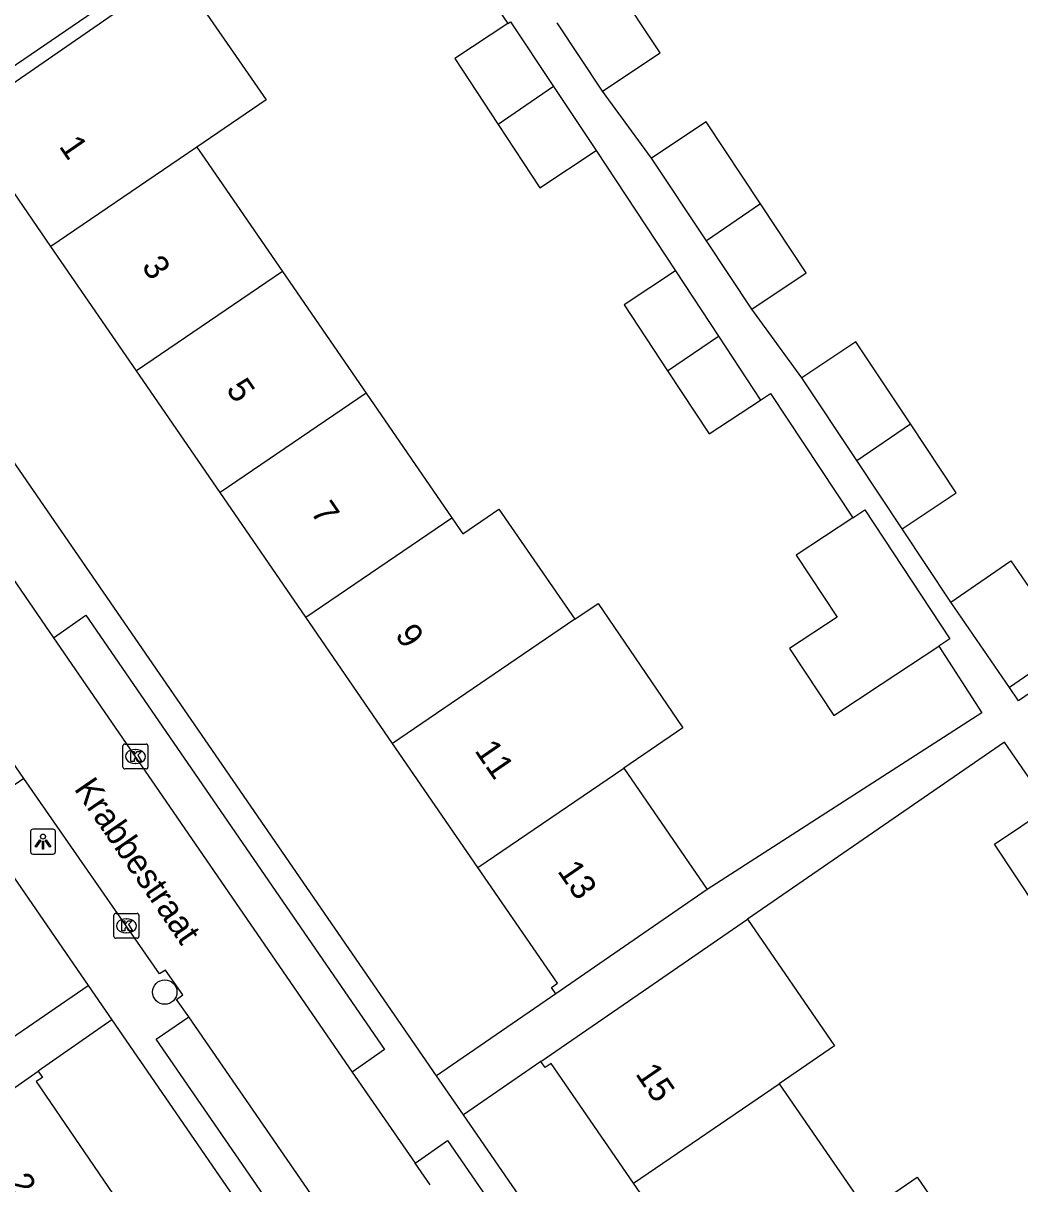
# Model space of a CAD drawing. Extents: x 157466 to 158888, y 383063 to 384677.
# Drawn here: x 158177.28 to 158217.2, y 383458.96 to 383505.44 of the extents above; entities that cross this region are included whole.
import ezdxf

# ---------------------------------------------------------------- set-up
doc = ezdxf.new("R2010")
doc.units = 0
for name, color, linetype in [('IMGEO_Boom', 7, 'Continuous'), ('IMGEO_Kolk', 7, 'Continuous'), ('IMGEO_Lichtpunt', 7, 'Continuous'), ('IMGEO_Openbare_ruimte_label', 7, 'Continuous'), ('IMGEO_Pand', 7, 'Continuous'), ('IMGEO_Pand_nummerreeks', 7, 'Continuous'), ('IMGEO_Rijbaan_lokaal_open', 7, 'Continuous'), ('IMGEO_Voetpad_open', 7, 'Continuous')]:
    doc.layers.add(name, color=color, linetype=linetype)

msp = doc.modelspace()

# ---------------------------------------------------------------- linework, layer by layer
at = {"layer": 'IMGEO_Boom'}
msp.add_circle((158182.948, 383466.634), 0.489, dxfattribs=at)
at = {"layer": 'IMGEO_Kolk'}
for p, q in [((158181.271, 383475.645), (158181.271, 383476.497)), ((158181.346, 383476.571), (158182.198, 383476.571)), ((158181.759, 383476.351), (158181.784, 383476.351)), ((158182.272, 383476.497), (158182.272, 383475.645)), ((158182.198, 383475.571), (158181.346, 383475.571)), ((158181.782, 383475.791), (158181.757, 383475.791)), ((158180.983, 383469.789), (158181.835, 383469.789)), ((158180.908, 383468.863), (158180.908, 383469.715)), ((158181.396, 383469.569), (158181.421, 383469.569)), ((158181.909, 383469.715), (158181.909, 383468.863)), ((158181.419, 383469.009), (158181.394, 383469.009)), ((158181.835, 383468.789), (158180.983, 383468.789))]:
    msp.add_line(p, q, dxfattribs=at)
for points in [[(158181.271, 383475.645), (158181.271, 383476.497)], [(158181.346, 383476.571), (158182.198, 383476.571)], [(158181.592, 383476.271), (158181.715, 383476.271), (158181.715, 383476.12), (158181.845, 383476.271), (158182.009, 383476.271), (158181.863, 383476.12), (158182.016, 383475.871), (158181.864, 383475.871), (158181.779, 383476.035), (158181.715, 383475.968), (158181.715, 383475.871), (158181.592, 383475.871), (158181.592, 383476.271)], [(158182.272, 383476.497), (158182.272, 383475.645)], [(158182.198, 383475.571), (158181.346, 383475.571)], [(158180.983, 383469.789), (158181.835, 383469.789)], [(158180.908, 383468.863), (158180.908, 383469.715)], [(158181.229, 383469.489), (158181.352, 383469.489), (158181.352, 383469.338), (158181.482, 383469.489), (158181.646, 383469.489), (158181.5, 383469.338), (158181.653, 383469.089), (158181.501, 383469.089), (158181.416, 383469.253), (158181.352, 383469.186), (158181.352, 383469.089), (158181.229, 383469.089), (158181.229, 383469.489)], [(158181.909, 383469.715), (158181.909, 383468.863)], [(158181.835, 383468.789), (158180.983, 383468.789)]]:
    msp.add_lwpolyline(points, dxfattribs=at)
for centre, start, end in [((158181.348, 383476.495), 91.552, 178.448), ((158181.348, 383476.495), 91.552, 178.448), ((158182.196, 383476.495), 1.552, 88.448), ((158182.196, 383476.495), 1.552, 88.448), ((158181.348, 383475.647), 181.552, 268.448), ((158181.348, 383475.647), 181.552, 268.448), ((158182.196, 383475.647), 271.552, 358.448), ((158182.196, 383475.647), 271.552, 358.448), ((158180.985, 383469.713), 91.552, 178.448), ((158180.985, 383469.713), 91.552, 178.448), ((158181.833, 383469.713), 1.552, 88.448), ((158181.833, 383469.713), 1.552, 88.448), ((158180.985, 383468.865), 181.552, 268.448), ((158180.985, 383468.865), 181.552, 268.448), ((158181.833, 383468.865), 271.552, 358.448), ((158181.833, 383468.865), 271.552, 358.448)]:
    msp.add_arc(centre, 0.0765, start, end, dxfattribs=at)
for centre, major_axis, ratio, start_param, end_param in [((158181.758, 383476.071), (-0.387, 0.002), 0.722429, 4.712389, 7.853982), ((158181.783, 383476.071), (-0.39, 0.002), 0.717154, 1.570796, 4.712389), ((158181.395, 383469.289), (-0.387, 0.002), 0.722429, 4.712389, 7.853982), ((158181.42, 383469.289), (-0.39, 0.002), 0.717154, 1.570796, 4.712389)]:
    msp.add_ellipse(centre, major_axis=major_axis, ratio=ratio, start_param=start_param, end_param=end_param, dxfattribs=at)
at = {"layer": 'IMGEO_Lichtpunt'}
for p, q in [((158177.569, 383473.065), (158177.569, 383472.258)), ((158177.569, 383473.065), (158177.569, 383472.258)), ((158178.471, 383473.16), (158177.663, 383473.16)), ((158178.471, 383473.16), (158177.663, 383473.16)), ((158178.565, 383472.258), (158178.565, 383473.065)), ((158178.565, 383472.258), (158178.565, 383473.065)), ((158177.663, 383472.164), (158178.471, 383472.164)), ((158177.663, 383472.164), (158178.471, 383472.164))]:
    msp.add_line(p, q, dxfattribs=at)
for points in [[(158177.943, 383472.729), (158177.982, 383472.701), (158177.794, 383472.439), (158177.756, 383472.466), (158177.943, 383472.729)], [(158178.045, 383472.681), (158178.092, 383472.681), (158178.092, 383472.359), (158178.045, 383472.359), (158178.045, 383472.681)], [(158178.155, 383472.701), (158178.193, 383472.728), (158178.38, 383472.466), (158178.341, 383472.438), (158178.155, 383472.701)]]:
    msp.add_lwpolyline(points, dxfattribs=at)
msp.add_circle((158178.068, 383472.863), 0.0994, dxfattribs=at)
for centre, start, end in [((158177.663, 383473.065), 90, 180), ((158177.663, 383473.065), 90, 180), ((158178.471, 383473.065), 0, 90), ((158178.471, 383473.065), 0, 90), ((158177.663, 383472.258), 180, 270), ((158177.663, 383472.258), 180, 270), ((158178.471, 383472.258), 270, 0), ((158178.471, 383472.258), 270, 360)]:
    msp.add_arc(centre, 0.0946, start, end, dxfattribs=at)
at = {"layer": 'IMGEO_Pand'}
for points in [[(158178.381, 383496.502), (158175.975, 383500), (158175.016, 383501.394), (158174.769, 383501.224), (158174.599, 383501.472), (158180.671, 383505.651), (158183.436, 383507.554), (158187.003, 383502.372), (158184.227, 383500.482)], [(158200.487, 383502.724), (158202.799, 383504.258), (158200.964, 383507.024)], [(158196.688, 383505.425), (158194.563, 383504.023), (158196.3, 383501.389)], [(158196.688, 383505.425), (158196.804, 383505.501), (158198.526, 383502.906)], [(158200.487, 383502.724), (158198.673, 383505.457)], [(158198.526, 383502.906), (158196.3, 383501.389)], [(158198.526, 383502.906), (158200.228, 383500.343)], [(158196.3, 383501.389), (158197.972, 383498.854), (158200.228, 383500.343)], [(158206.816, 383498.203), (158204.637, 383501.488), (158202.452, 383500.038)], [(158184.227, 383500.482), (158183.52, 383500), (158178.381, 383496.502)], [(158184.227, 383500.482), (158184.559, 383500), (158187.658, 383495.496)], [(158204.652, 383496.722), (158202.452, 383500.038)], [(158206.816, 383498.203), (158204.652, 383496.722)], [(158206.466, 383493.99), (158208.65, 383495.439), (158206.816, 383498.203)], [(158206.466, 383493.99), (158204.652, 383496.722)], [(158181.815, 383491.512), (158178.381, 383496.502)], [(158187.658, 383495.496), (158181.815, 383491.512)], [(158187.658, 383495.496), (158191.009, 383490.625)], [(158203.41, 383495.517), (158201.349, 383494.158), (158203.092, 383491.516)], [(158203.41, 383495.517), (158205.133, 383492.905)], [(158203.092, 383491.516), (158205.133, 383492.905)], [(158205.133, 383492.905), (158206.819, 383490.349)], [(158212.818, 383489.397), (158210.639, 383492.682), (158208.472, 383491.243)], [(158185.163, 383486.646), (158181.815, 383491.512)], [(158203.092, 383491.516), (158204.758, 383488.989), (158206.819, 383490.349)], [(158210.672, 383487.928), (158208.472, 383491.243)], [(158191.009, 383490.625), (158185.163, 383486.646)], [(158191.009, 383490.625), (158194.444, 383485.631)], [(158210.672, 383487.928), (158212.818, 383489.397)], [(158212.486, 383485.195), (158214.652, 383486.633), (158212.818, 383489.397)], [(158212.486, 383485.195), (158210.672, 383487.928)], [(158188.598, 383481.653), (158185.163, 383486.646)], [(158188.598, 383481.653), (158194.444, 383485.631)], [(158194.444, 383485.631), (158194.887, 383484.988), (158196.333, 383485.983), (158199.373, 383481.565)], [(158210.507, 383485.628), (158208.244, 383484.136), (158209.882, 383481.652), (158207.98, 383480.397), (158209.752, 383477.712), (158211.653, 383478.967), (158213.961, 383480.49)], [(158210.507, 383485.628), (158210.993, 383485.949), (158214.402, 383480.781), (158213.961, 383480.49)], [(158214.435, 383482.259), (158216.842, 383483.913), (158219.193, 383480.489), (158216.786, 383478.835)], [(158199.373, 383481.565), (158200.31, 383482.203), (158203.703, 383477.219), (158201.339, 383475.609)], [(158216.786, 383478.835), (158214.435, 383482.259)], [(158192.076, 383476.598), (158188.598, 383481.653)], [(158199.373, 383481.565), (158192.076, 383476.598)], [(158195.494, 383471.629), (158192.076, 383476.598)], [(158195.494, 383471.629), (158201.339, 383475.609)], [(158201.339, 383475.609), (158204.683, 383470.749)], [(158217.895, 383469.987), (158216.184, 383472.566), (158218.34, 383473.995)], [(158198.611, 383466.571), (158198.44, 383466.818), (158198.687, 383466.988), (158195.494, 383471.629)], [(158204.683, 383470.749), (158198.611, 383466.571)], [(158198.014, 383463.857), (158202.133, 383466.692), (158206.293, 383469.555)], [(158206.293, 383469.555), (158209.78, 383464.489), (158207.568, 383462.956)], [(158201.731, 383458.982), (158198.431, 383463.779), (158198.184, 383463.609), (158198.014, 383463.857)], [(158169.354, 383457.528), (158171.846, 383459.264), (158173.774, 383460.608), (158177.876, 383463.466)], [(158177.876, 383463.466), (158178.045, 383463.218), (158177.797, 383463.048), (158181.061, 383458.265)], [(158201.731, 383458.982), (158207.568, 383462.956)], [(158207.568, 383462.956), (158211.084, 383457.845)], [(158211.084, 383457.845), (158213.085, 383459.222), (158216.403, 383454.4), (158214.402, 383453.023)], [(158205.247, 383453.871), (158201.731, 383458.982)]]:
    msp.add_lwpolyline(points, dxfattribs=at)
at = {"layer": 'IMGEO_Rijbaan_lokaal_open'}
for points in [[(158166.723, 383497.396), (158166.995, 383497.562), (158170.83, 383491.981), (158178.493, 383480.827)], [(158177.306, 383475.194), (158171.207, 383484.055)], [(158178.493, 383480.827), (158190.451, 383463.423)], [(158183.916, 383465.644), (158183.423, 383466.337), (158183.672, 383466.527), (158182.971, 383467.513), (158182.738, 383467.36), (158177.306, 383475.194)], [(158190.158, 383456.577), (158183.916, 383465.644)], [(158190.451, 383463.423), (158192.982, 383459.787)], [(158193.576, 383458.921), (158192.982, 383459.787)]]:
    msp.add_lwpolyline(points, dxfattribs=at)
at = {"layer": 'IMGEO_Voetpad_open'}
for points in [[(158191.482, 383513.061), (158196.688, 383505.425)], [(158169.458, 383498.667), (158186.515, 383510.296)], [(158202.452, 383500.038), (158200.487, 383502.724)], [(158200.228, 383500.343), (158203.41, 383495.517)], [(158193.833, 383463.284), (158173.045, 383493.459), (158169.458, 383498.667)], [(158208.472, 383491.243), (158206.466, 383493.99)], [(158206.819, 383490.349), (158207.218, 383490.612), (158210.507, 383485.628)], [(158161.709, 383487.492), (158165.205, 383488.229), (158179.881, 383466.9)], [(158230.505, 383487.973), (158219.777, 383480.105), (158217.152, 383478.302), (158216.786, 383478.835)], [(158214.435, 383482.259), (158212.486, 383485.195)], [(158177.306, 383475.194), (158175.997, 383474.299), (158169.899, 383483.16), (158171.207, 383484.055)], [(158178.493, 383480.827), (158179.784, 383481.727), (158191.749, 383464.34), (158190.451, 383463.423)], [(158213.961, 383480.49), (158215.682, 383477.821), (158204.683, 383470.749)], [(158218.34, 383473.995), (158218.389, 383474.028), (158216.591, 383476.642), (158206.293, 383469.555)], [(158176.593, 383464.64), (158179.881, 383466.9)], [(158179.881, 383466.9), (158180.828, 383465.523)], [(158198.611, 383466.571), (158193.833, 383463.284)], [(158204.031, 383436.425), (158202.722, 383435.538), (158182.597, 383464.745), (158183.916, 383465.644)], [(158180.828, 383465.523), (158177.876, 383463.466)], [(158180.828, 383465.523), (158202.62, 383433.853)], [(158198.014, 383463.857), (158194.91, 383461.721)], [(158194.91, 383461.721), (158193.833, 383463.284)], [(158209.726, 383442.354), (158208.709, 383441.691), (158194.91, 383461.721)], [(158192.982, 383459.787), (158194.277, 383460.685), (158196.9, 383456.866), (158195.605, 383455.96)]]:
    msp.add_lwpolyline(points, dxfattribs=at)

# ---------------------------------------------------------------- texts
at = {"layer": 'IMGEO_Openbare_ruimte_label'}
msp.add_text('Krabbestraat', height=1, rotation=304.4849, dxfattribs=at).set_placement((158179.288, 383474.778))
at = {"layer": 'IMGEO_Pand_nummerreeks'}
for s, rotation, p in [('1', 304.5224, (158178.684, 383500.51)), ('3', 304.5285, (158181.993, 383495.698)), ('5', 304.5285, (158185.378, 383490.779)), ('7', 304.5285, (158188.762, 383485.86)), ('9', 304.5285, (158192.146, 383480.941)), ('11', 304.5285, (158195.335, 383476.306)), ('13', 304.5285, (158198.654, 383471.481)), ('15', 304.5272, (158201.777, 383463.361)), ('2', 304.3132, (158176.614, 383458.964))]:
    msp.add_text(s, height=1, rotation=rotation, dxfattribs=at).set_placement(p)

doc.saveas('drawing.dxf')
